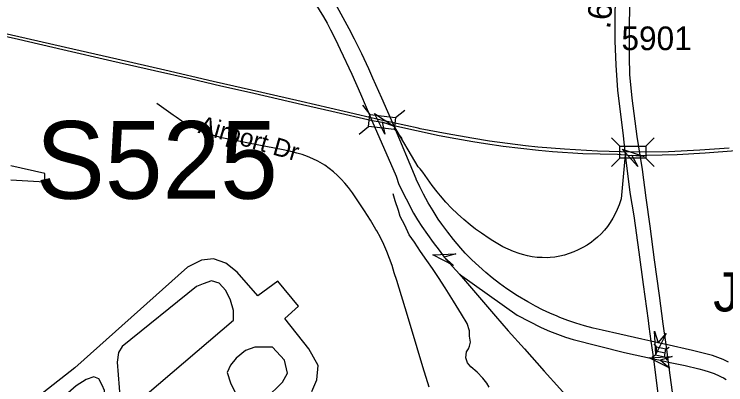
# Model space of a CAD drawing. Extents: x 1383679 to 1536984, y 460658 to 651027.
# Drawn here: x 1421955 to 1425719, y 541184 to 543141 of the extents above; entities that cross this region are included whole.
import ezdxf

# ---------------------------------------------------------------- set-up
doc = ezdxf.new("R2010")
doc.units = 0
for name, color, linetype in [('Exist Aviation Commercial or Municipal Perimeter Paved', 7, 'Continuous'), ('Exist Hydrographic Misc Water Feature', 7, 'Continuous'), ('Exist Railroad Mainline', 7, 'Continuous'), ('Exist Railroad Spur', 7, 'Continuous'), ('Exist Road Non-System Structure Non-Sys Other Number Label', 7, 'Continuous'), ('Exist Road Non-System Type 51', 7, 'Continuous'), ('Exist Road Non-System Type 51 Label', 7, 'Continuous'), ('Exist Road Primary Interstate Ramp 1 Lane Attributed', 7, 'Continuous'), ('Exist Road Primary Interstate Structure Ovrhead Sign Attributed CELL', 7, 'Continuous'), ('Exist Road Primary Interstate Structure Ovrhead Sign Number Label', 7, 'Continuous'), ('Exist Road Primary Interstate Structure Standard Bridge CELL', 7, 'Continuous'), ('Exist Road Primary US Structure RailRoad Attributed CELL', 7, 'Continuous'), ('Exist Road Primary US Structure RailRoad CELL', 7, 'Continuous'), ('Exist Road Secondary Mileage Hundredths English Label', 7, 'Continuous'), ('Exist Road Secondary Structure Standard Bridge Attributed CELL', 7, 'Continuous'), ('Exist Road Secondary Type 51 Divided Attributed', 7, 'Continuous'), ('Exist Road Secondary Type 51 Number Label', 7, 'Continuous')]:
    doc.layers.add(name, color=color, linetype=linetype)

msp = doc.modelspace()

# ---------------------------------------------------------------- linework, layer by layer
at = {"layer": 'Exist Aviation Commercial or Municipal Perimeter Paved'}
for points in [[(1421937.6, 542267.3), (1422117.6, 542256.4), (1422117.6, 542300.1), (1421937.6, 542340.1)], [(1423529.6, 541148.4), (1423555.9, 541210.3), (1423563.4, 541286.7), (1423514.6, 541374), (1423387.1, 541534.1), (1423458.4, 541599.6), (1423349.6, 541730.6), (1423244.6, 541654.2), (1423134, 541779.7), (1423074, 541827), (1423010.2, 541848.9), (1422946.5, 541841.6), (1422871.5, 541805.2), (1422275.2, 541273.9), (1421973.3, 541035.6)], [(1422526.4, 541022.9), (1423115.2, 541525), (1423115.2, 541576), (1423100.2, 541630.5), (1423074, 541681.5), (1423040.2, 541721.5), (1422999, 541732.4), (1422954, 541717.9), (1422920.2, 541703.3), (1422526.4, 541386.7), (1422507.7, 541354), (1422500.2, 541303), (1422515.2, 541102.9), (1422526.4, 541059.2), (1422526.4, 541022.9)], [(1423100.2, 541288.5), (1423081.5, 541248.5), (1423100.2, 541193.9), (1423126.5, 541139.3), (1423171.5, 541099.3), (1423209, 541088.4), (1423254, 541092), (1423284, 541110.2), (1423374, 541197.5), (1423400.3, 541244.8), (1423385.3, 541314), (1423321.5, 541383.1), (1423276.5, 541383.1), (1423227.7, 541383.1), (1423179, 541364.9), (1423130.2, 541324.9), (1423100.2, 541288.5)], [(1421960.1, 540895.5), (1421982.6, 540608), (1422005.1, 540597.1), (1422031.4, 540597.1), (1422432.7, 540939.2), (1422443.9, 541041.1), (1422432.7, 541153.9), (1422421.4, 541183), (1422402.7, 541215.7), (1422376.4, 541226.6), (1422335.2, 541212.1), (1422282.7, 541179.3), (1421960.1, 540895.5)]]:
    msp.add_lwpolyline(points, dxfattribs=at)
at = {"layer": 'Exist Hydrographic Misc Water Feature'}
msp.add_lwpolyline([(1424467.8, 541171.7), (1424454.4, 541192), (1424434.4, 541219.2), (1424404.7, 541250.1), (1424370.9, 541279), (1424352.8, 541299.4), (1424345, 541325.7), (1424347, 541357.9), (1424358.4, 541373.5), (1424364.2, 541388.5), (1424369.5, 541409.7), (1424364.1, 541441.6), (1424363.4, 541469.2), (1424350.4, 541507.5), (1424321.5, 541557.6), (1424279.2, 541625.2), (1424234.6, 541696.3), (1424200, 541750), (1424167.6, 541797.8), (1424138.6, 541841.1), (1424105.1, 541888.9), (1424072.7, 541937.9), (1424044.7, 541975.4), (1424021.5, 542026.5), (1423997.1, 542073), (1423987.5, 542105.5), (1423970, 542156.4), (1423959.4, 542193.5)], dxfattribs=at)
at = {"layer": 'Exist Railroad Mainline'}
msp.add_lwpolyline([(1421740.7, 543062.8), (1421977.9, 543008.9), (1422212.2, 542955.5), (1422471.6, 542896.1), (1422697, 542844.3), (1422885.8, 542801.4), (1423048.9, 542763.8), (1423168.4, 542736.8), (1423222.4, 542724.1), (1423481, 542664.6), (1423636.2, 542629), (1423849, 542580), (1423901.2, 542571.9), (1423963.1, 542554.1), (1424202.5, 542501.3), (1424291.3, 542484.4), (1424380.5, 542469.1), (1424448.6, 542458.4), (1424541.7, 542445.2), (1424635, 542433.6), (1424728.5, 542423.6), (1424802.4, 542416.8), (1424963.8, 542405.2), (1425146.9, 542402.7), (1425222.6, 542395.1), (1425462.7, 542400.9), (1425610, 542408.6), (1425773, 542422.2)], dxfattribs=at)
at = {"layer": 'Exist Railroad Spur'}
msp.add_lwpolyline([(1425737.4, 542434.8), (1425581.2, 542423.2), (1425416.6, 542415.4), (1425227.5, 542412.7), (1425041.5, 542417.5), (1424866.6, 542427.8), (1424725.8, 542440), (1424660.2, 542447), (1424565, 542458.5), (1424470, 542471.6), (1424375.3, 542486.3), (1424245.4, 542508.8), (1424102.2, 542536.8), (1424092.5, 542538.9), (1423896.3, 542582.6), (1423700.5, 542627.8), (1423472.4, 542680.2), (1423265, 542727.9), (1423008.5, 542786.8), (1422751.7, 542845.9), (1422498.5, 542903.6), (1422265.9, 542957.2), (1421979.8, 543022.5), (1421737.7, 543077.3)], dxfattribs=at)
at = {"layer": 'Exist Road Non-System Type 51'}
msp.add_lwpolyline([(1424150.6, 541170.9), (1424117.6, 541279.3), (1424087.2, 541378.9), (1424036.1, 541550), (1423979.3, 541735.3), (1423965.5, 541775.6), (1423953.7, 541814), (1423940.4, 541851.7), (1423925.7, 541888.9), (1423909.6, 541925.5), (1423892, 541961.4), (1423873, 541996.7), (1423868.2, 542005.2), (1423839.1, 542054.5), (1423808.7, 542102.9), (1423777, 542150.5), (1423743.9, 542197.2), (1423722.7, 542225.8), (1423704.5, 542248.2), (1423685.2, 542269.5), (1423664.8, 542289.8), (1423643.4, 542308.9), (1423620.9, 542326.8), (1423597.5, 542343.6), (1423573.2, 542359), (1423562.2, 542365.4), (1423535.2, 542378.3), (1423507.4, 542389.8), (1423479.1, 542399.8), (1423450.3, 542408.4), (1423418.6, 542415.8), (1423378.6, 542424.8), (1423332.1, 542433.8), (1423194.8, 542460.9), (1423054.3, 542488.9), (1423022.9, 542496.7), (1422992, 542506), (1422961.6, 542516.8), (1422931.8, 542529.1), (1422902.6, 542542.9), (1422874.1, 542558.2), (1422842.6, 542577.1), (1422812.1, 542597.4), (1422796.9, 542608.3), (1422709.7, 542669)], dxfattribs=at)
at = {"layer": 'Exist Road Primary Interstate Ramp 1 Lane Attributed'}
for points in [[(1425186.8, 542398.1), (1425165, 542167), (1425154.5, 542134.8), (1425144.9, 542110.4), (1425133.9, 542086.7), (1425121.5, 542063.7), (1425107.7, 542041.5), (1425092.9, 542020.7), (1425076.9, 542000.9), (1425059.6, 541982.1), (1425041.3, 541964.4), (1425021.8, 541947.8), (1425008.2, 541937.6), (1424985.7, 541922.4), (1424962.4, 541908.6), (1424938.4, 541896.1), (1424914.8, 541885.7), (1424890.7, 541876.8), (1424866, 541869.3), (1424841, 541863.4), (1424815.6, 541859), (1424790, 541856.2), (1424774.9, 541855.5), (1424748.4, 541855.6), (1424722, 541857.3), (1424695.7, 541860.6), (1424669.7, 541865.4), (1424644, 541871.8), (1424625.8, 541877.6), (1424596.8, 541888.1), (1424568.3, 541900.2), (1424540.5, 541913.6), (1424513.4, 541928.5), (1424487.1, 541944.8), (1424467.6, 541956.9), (1424426.5, 541984.1), (1424396.2, 542005.9), (1424366.8, 542029), (1424332.9, 542057.7), (1424300, 542087.5), (1424269, 542117.8), (1424239.2, 542149.1), (1424210.6, 542181.6), (1424193, 542202.5), (1424166.2, 542236.4), (1424140.7, 542271.4), (1424116.4, 542307.2), (1424101.9, 542324.9), (1424092.5, 542335), (1423963.1, 542554.1)], [(1424310.6, 541768.6), (1424500.3, 541545.8), (1424568.4, 541468.8), (1424653.7, 541374.1), (1424759.3, 541256.9), (1424841.9, 541164.3), (1424911.5, 541085.9), (1424929.1, 541066), (1424998.7, 540987.4), (1425114.9, 540862.6), (1425153.4, 540818.5), (1425188.8, 540778), (1425222.9, 540736.5), (1425226.2, 540732.4), (1425252.5, 540699.2), (1425277.6, 540665.1), (1425301.3, 540630), (1425323.8, 540594.1), (1425347.2, 540553.3), (1425369.3, 540511.8), (1425383.5, 540482.9), (1425469.7, 540285.6)], [(1425732.8, 541304.3), (1425705.6, 541317), (1425677.8, 541328.3), (1425649.4, 541338.2), (1425620.5, 541346.5), (1425614.3, 541348.1), (1425544, 541365.5), (1425403.2, 541396.8)], [(1425416, 541304.2), (1425504, 541285.4), (1425575.8, 541268.6), (1425603.9, 541261.4), (1425631.7, 541252.7), (1425658, 541242.9), (1425683.8, 541231.6), (1425694.5, 541226.9), (1425707.5, 541220.2), (1425721.6, 541211.2)]]:
    msp.add_lwpolyline(points, dxfattribs=at)
at = {"layer": 'Exist Road Primary Interstate Structure Ovrhead Sign Attributed CELL'}
msp.add_lwpolyline([(1424278.4, 541814.9), (1424170.3, 541871.3), (1424292.1, 541876.5), (1424229.8, 541858)], close=True, dxfattribs=at)
at = {"layer": 'Exist Road Primary Interstate Structure Standard Bridge CELL'}
for p, q in [((1425339.2, 541401), (1425352.8, 541383.5)), ((1425401.4, 541372.5), (1425419.1, 541382.9)), ((1425329.3, 541332.6), (1425347, 541343)), ((1425349.9, 541363.3), (1425398.5, 541352.3)), ((1425395.7, 541332.5), (1425409.3, 541314.9))]:
    msp.add_line(p, q, dxfattribs=at)
msp.add_lwpolyline([(1425347, 541343), (1425395.6, 541332.1), (1425401.4, 541372.5), (1425352.8, 541383.5)], close=True, dxfattribs=at)
at = {"layer": 'Exist Road Primary US Structure RailRoad Attributed CELL'}
for points in [[(1423915.6, 542508.6), (1423860.5, 542617.3), (1423962.6, 542550.7), (1423901.2, 542571.9)], [(1425253.1, 542337.7), (1425171.5, 542428.3), (1425287.5, 542390.6), (1425222.6, 542395.1)]]:
    msp.add_lwpolyline(points, close=True, dxfattribs=at)
at = {"layer": 'Exist Road Primary US Structure RailRoad CELL'}
for p, q in [((1423797.3, 542660.4), (1423836.5, 542611.4)), ((1423972.9, 542595.9), (1424021.9, 542635.1)), ((1423780.4, 542508.4), (1423829.4, 542547.6)), ((1423966, 542533.6), (1424005.2, 542484.6)), ((1425114.4, 542489.2), (1425158.8, 542444.8)), ((1425296.1, 542444.5), (1425340.5, 542488.9)), ((1425114.4, 542336.3), (1425158.8, 542380.6)), ((1425296.1, 542381.8), (1425340.5, 542337.4))]:
    msp.add_line(p, q, dxfattribs=at)
for points in [[(1423836.5, 542611.4), (1423973, 542596.2), (1423965.9, 542532.4), (1423829.4, 542547.6)], [(1425158.8, 542444.8), (1425296.1, 542444.8), (1425296.1, 542380.6), (1425158.8, 542380.6)]]:
    msp.add_lwpolyline(points, close=True, dxfattribs=at)
at = {"layer": 'Exist Road Secondary Structure Standard Bridge Attributed CELL'}
for points in [[(1425404.4, 541455.3), (1425349.6, 541346.4), (1425342.6, 541468.1), (1425362, 541406)], [(1425423.1, 541271.3), (1425314.2, 541326), (1425435.9, 541333.1), (1425373.9, 541313.7)]]:
    msp.add_lwpolyline(points, close=True, dxfattribs=at)
at = {"layer": 'Exist Road Secondary Type 51 Divided Attributed'}
for points in [[(1425246.8, 543997.3), (1425212.2, 543839.3), (1425185.2, 543733.3), (1425164, 543584.9), (1425146.7, 543446.2), (1425137.1, 543280.4), (1425133.2, 543151.3), (1425133.2, 543001), (1425137.1, 542871.9), (1425145.7, 542739.9), (1425175.6, 542499), (1425186.8, 542398.1)], [(1425266, 542397), (1425250.1, 542496.2), (1425223.7, 542698.5), (1425212.2, 542823.7), (1425210.3, 542916.2), (1425209.3, 543061.7), (1425211.2, 543194.7), (1425218.9, 543350.8), (1425226.6, 543452.9), (1425241.1, 543573.4), (1425275.7, 543810.4), (1425300.8, 543927.9), (1425312.3, 543993.5)], [(1423508.6, 543262.6), (1423591.3, 543127), (1423610.9, 543093.3), (1423629.2, 543059), (1423655.5, 543007.2), (1423680.3, 542954.7), (1423740.5, 542824.4), (1423786.8, 542721), (1423847, 542580.5)], [(1423963.1, 542554.1), (1423899.5, 542697.7), (1423852.8, 542803.6), (1423830.7, 542852.7), (1423793.5, 542931.8), (1423754.9, 543010.3), (1423727.1, 543065), (1423695.7, 543123.2), (1423662.9, 543180.6), (1423651.5, 543199.6), (1423634.8, 543228.3), (1423607.7, 543273.4)], [(1423847, 542580.5), (1423976.2, 542286.4), (1423989.1, 542241.5), (1424068.2, 542090.7), (1424089.3, 542055.3), (1424111.7, 542020.9), (1424172, 541935.4), (1424203.1, 541894.5), (1424229.8, 541858), (1424273.6, 541809.5), (1424310.6, 541768.6)], [(1425323.4, 541414.7), (1425275.8, 541425.3), (1425158.6, 541451.1), (1425065, 541472.9), (1425018.3, 541483.7), (1424971.9, 541496), (1424926, 541509.9), (1424883.8, 541524.2), (1424842.1, 541540), (1424827.3, 541546), (1424788.3, 541562.4), (1424749.9, 541580.3), (1424712.2, 541599.5), (1424675.3, 541620.2), (1424671.7, 541622.3), (1424616.9, 541654.4), (1424560.5, 541691.5), (1424521.5, 541719.8), (1424483.5, 541749.4), (1424449.3, 541777.8), (1424412.3, 541810.6), (1424376.3, 541844.7), (1424341.5, 541879.8), (1424317.7, 541905.6), (1424279.8, 541951), (1424248.1, 541991.1), (1424217.5, 542032.2), (1424198.2, 542059.5), (1424171.1, 542102.3), (1424145.3, 542145.9), (1424120.9, 542190.3), (1424100.7, 542229.9), (1424081.9, 542270.3), (1424080.9, 542272.6), (1423963.1, 542554.1)], [(1425186.8, 542398.1), (1425211.6, 542200.3), (1425233.1, 542077.2), (1425259.4, 541885.3), (1425282.6, 541714.1), (1425308, 541523.5), (1425312.1, 541492.3), (1425323.4, 541414.7)], [(1425403.2, 541396.8), (1425388.4, 541506), (1425369.2, 541655.2), (1425342.5, 541844.8), (1425319.4, 542022), (1425298.7, 542172.4), (1425278.1, 542322.1), (1425266, 542397)], [(1424310.6, 541768.6), (1424616, 541552.5), (1424743.4, 541486.9), (1424786.6, 541467.9), (1424871.1, 541435.7), (1424912.3, 541422.5), (1425184.2, 541354.9), (1425336.8, 541322)], [(1425403.2, 541396.8), (1425362, 541406), (1425323.4, 541414.7)], [(1425323.4, 541414.7), (1425336.8, 541322)], [(1425416, 541304.2), (1425403.2, 541396.8)], [(1425336.8, 541322), (1425373.9, 541313.7), (1425416, 541304.2)], [(1425336.8, 541322), (1425358.7, 541150.6), (1425437.3, 540575.2), (1425469.7, 540285.6)], [(1425437.2, 541145.6), (1425424.8, 541234.4), (1425416, 541304.2)]]:
    msp.add_lwpolyline(points, dxfattribs=at)

# ---------------------------------------------------------------- texts
at = {"layer": 'Exist Road Non-System Structure Non-Sys Other Number Label'}
msp.add_text('J443', height=206.69, dxfattribs=at).set_placement((1425652.5, 541571.6))
at = {"layer": 'Exist Road Non-System Type 51 Label'}
msp.add_text('Airport Dr', height=95, rotation=343.7758, dxfattribs=at).set_placement((1422923.8, 542516.1))
at = {"layer": 'Exist Road Primary Interstate Structure Ovrhead Sign Number Label'}
msp.add_text('S525', height=410.1, dxfattribs=at).set_placement((1422069.1, 542166.8))
at = {"layer": 'Exist Road Secondary Mileage Hundredths English Label'}
msp.add_text('.69', height=125, rotation=84.8101, dxfattribs=at).set_placement((1425107.4, 543060.4))
at = {"layer": 'Exist Road Secondary Type 51 Number Label'}
msp.add_text('5901', height=125, dxfattribs=at).set_placement((1425167.2, 542951.6))

doc.saveas('drawing.dxf')
